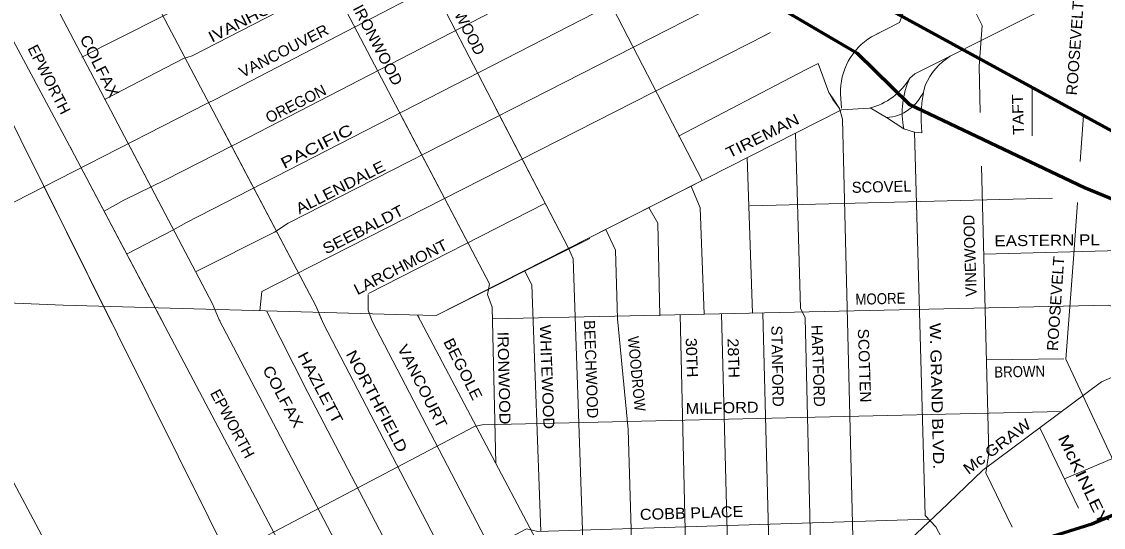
# Model space of a CAD drawing. Extents: x 34705 to 138605, y 34275 to 143551.
# Drawn here: x 76640 to 84007, y 105948 to 109390 of the extents above; entities that cross this region are included whole.
import ezdxf
from ezdxf.enums import TextEntityAlignment as Align

# ---------------------------------------------------------------- set-up
doc = ezdxf.new("R2010")
doc.units = 0
doc.header["$LTSCALE"] = 30
for name, color, linetype, lineweight in [('1', 7, 'Continuous', 13), ('11', 7, 'Continuous', 13), ('50', 7, 'Continuous', 13), ('51', 7, 'Continuous', 35)]:
    doc.layers.add(name, color=color, linetype=linetype, lineweight=lineweight)

msp = doc.modelspace()

# ---------------------------------------------------------------- linework, layer by layer
at = {"layer": '1'}
for p, q in [((80345.99, 110102.17), (81274.92, 108310.06)), ((82688.7, 109005.17), (82723.94, 109035.34)), ((82217.33, 108898.55), (82223.24, 108801.23)), ((83871.19, 108751.13), (83849.58, 108437.77)), ((82648.22, 108660.55), (82721.62, 108639.05)), ((82771.12, 108632.64), (82721.62, 108639.05)), ((77000.23, 108482.2), (77601.54, 107343.86)), ((79463.67, 107390.85), (81237.85, 108290.86)), ((81199.59, 108271.45), (81199.73, 108271.12)), ((81599.4, 108135.74), (83661.37, 108187.74)), ((79002.99, 107539.96), (80204.12, 108152.32)), ((80912.02, 108125.57), (80913.55, 108122.89)), ((80617.6, 107976.22), (80620.11, 107970.91)), ((80065.18, 107695.98), (80070.13, 107686.06)), ((80066.96, 107692.42), (80070.13, 107686.06)), ((78307.64, 107421.61), (78340.53, 107356.91)), ((79336.97, 107393.55), (80482.05, 105225.38)), ((79336.97, 107393.55), (79346.93, 107374.69)), ((83210.77, 107088.77), (83739.07, 107094.64)), ((83574.56, 106626.03), (83838.19, 106079.54))]:
    msp.add_line(p, q, dxfattribs=at)
for points in [[(77802.8, 120115.95), (83180.74, 109363.29), (83167.62, 109179.56), (83161.06, 109087.7), (83168.93, 108770.96)], [(82723.94, 109035.34), (90363.22, 112867.13), (94388.72, 114894.36), (95824.19, 115602.97)], [(80191.72, 113749.1), (77433.37, 112337.65), (77312.09, 112287.1), (76696.16, 111150.61), (78644.99, 107452.17), (78682.72, 107362.96)], [(75455.17, 112634.83), (76428.94, 112098.84), (77530.06, 111513.54), (78101.34, 111195.54), (78156.63, 111144.85), (78838.49, 110762.33), (79271.56, 109937.38), (79294.6, 109886.69), (79379.38, 109747.16), (80363.34, 107847.51), (80366.86, 107839.75)], [(82417.02, 109281.16), (82437.1, 109291.2), (82617.97, 109383.98), (82668.98, 109513.88), (85402.17, 110879.1), (85371.53, 110941.37), (87872.4, 112171.46)], [(76792.46, 112003.16), (76161.73, 110846.44), (77940.09, 107470.6), (77986.16, 107360), (77991.01, 107350.74)], [(78537.59, 111143.84), (78460.7, 111001.98), (78391.6, 110983.55), (78225.74, 110674.77), (78308.67, 110499.64), (79825.45, 107604.72), (79816.34, 107554.61)], [(75897.88, 110623.06), (76138.69, 110150.53), (76143.3, 110095.23), (76161.73, 110044.53), (77000.23, 108482.2), (77601.54, 107343.86)], [(77050.58, 109148.55), (77212.89, 109232.06), (78659.81, 109960.39), (79707.27, 110494.92)], [(77203.62, 108860.93), (77741.58, 109139.27), (77801.87, 109157.83), (80051.43, 110313.7)], [(77358.98, 107809.02), (77669.7, 107971.39), (77762.45, 108022.42), (81064.38, 109718), (81440.03, 109917.48), (81555.97, 109973.14), (81671.9, 110014.9), (82025.71, 110193.91)], [(70250.71, 99424.31), (70850.19, 99436.19), (73834.03, 101054.55), (75208.58, 101797.66), (76359.25, 102405.35), (76679.04, 102579.83), (78132.62, 103370.83), (78243.09, 103411.55), (82564.58, 105745.28), (82901.81, 106065.17), (82895.99, 106059.36), (83186.71, 106338.54), (83994.9, 106937.6), (84082.11, 106978.32), (85329.53, 107917.67), (85364.44, 107987.53), (85905.64, 108383.37), (87249.9, 109402.07), (88876.39, 110091.88)], [(75800.37, 107755.23), (76032.64, 107883.25), (76088.29, 107906.45), (77901.58, 108834.26), (77961.87, 108862.09), (80403.28, 110131.97)], [(77201.62, 108100.95), (77335.79, 108175.51), (77618.69, 108314.68), (78184.47, 108602.31), (80739.76, 109922.11), (80746.98, 109925.91)], [(77825.05, 107688.41), (78363.01, 107957.48), (78455.76, 108017.78), (81395.26, 109516.98)], [(78262.43, 107422.88), (78274.9, 107553.88), (78613.44, 107725.52), (81711.43, 109301.64)], [(81621.13, 109255.7), (81718.28, 109305.12), (81739.71, 109316.22)], [(81621.13, 109255.7), (81718.28, 109305.12), (81728.1, 109310.21)], [(82428.35, 109286.83), (82437.1, 109291.2), (82480.02, 109313.22)], [(81113.08, 108611.58), (81982.62, 109063.89), (82064.95, 109105.07)], [(81113.08, 108611.58), (81982.62, 109063.89), (82064.73, 109104.96)], [(82064.95, 109105.07), (82138.42, 108907.13), (82165.31, 108861.4), (82209.9, 108798.98), (82229.58, 108726.79), (82307.88, 105606.66)], [(82064.95, 109105.07), (82138.42, 108907.13), (82165.31, 108861.4), (82209.9, 108798.98), (82211.01, 108794.9)], [(82064.95, 109105.07), (82138.42, 108907.13), (82170.67, 108859.17), (82209.9, 108798.98), (82211.01, 108794.9)], [(83521.85, 108942.18), (83521.85, 108825.22), (83521.85, 108613.02)], [(79859.14, 108820.93), (80363.34, 107847.51), (80396.14, 107775.33), (80494.54, 104940.6), (80582.81, 104758.12)], [(79859.14, 108820.93), (80363.34, 107847.51), (80366.86, 107839.75)], [(71799.82, 107417.78), (72854.4, 107449.07), (73135.18, 107449.07), (74461.98, 107483.99), (75119.56, 107501.46), (75940.09, 107501.46), (76923.55, 107460.71), (79190.16, 107396.67), (79463.67, 107390.85), (82223.48, 108790.85), (82415.51, 108802.49)], [(79221.04, 108758.29), (79825.45, 107604.72), (79812.33, 107532.54), (79845.13, 107447.23), (79870.45, 106383.43)], [(79221.04, 108758.29), (79825.45, 107604.72), (79816.34, 107554.61)], [(82419.81, 108803.69), (82530.93, 108737.39), (82648.22, 108660.55)], [(78018.92, 108640.3), (78644.99, 107452.17), (78695.67, 107332.34), (80015.68, 104799.53), (80127.19, 104714.23), (80728.47, 103583.71)], [(78018.92, 108640.3), (78644.99, 107452.17), (78682.72, 107362.96)], [(81910.59, 108632.13), (81944.24, 107440.67), (81977.04, 107375.05), (82022.19, 105452.37)], [(82721.62, 108639.05), (82793.72, 106029.87), (82865.87, 105951.13), (86037.49, 99963.46), (86030.93, 99956.9), (85998.14, 99812.54), (85985.02, 99792.85), (85991.58, 99792.85), (86122.77, 99543.5), (86536.3, 99746.94)], [(76970.6, 108537.4), (77000.23, 108482.2), (78382.38, 105865.65), (78946.44, 104773.28), (78887.41, 104674.86), (79272.02, 103967.21)], [(77358.07, 108575.44), (77940.09, 107470.6), (77986.16, 107360), (79362.95, 104732.93)], [(77358.07, 108575.44), (77940.09, 107470.6), (77986.16, 107360), (77991.01, 107350.74)], [(81582.33, 108465.61), (81617.37, 107406.52), (81688.1, 107408.11), (81741.41, 105300.75)], [(75461.99, 108389.33), (75949.8, 107475.21), (75982.05, 107419.91), (76018.91, 107313.91), (77396.45, 104728.46), (77433.31, 104686.98), (77737.38, 104216.9), (82924.91, 94574.55), (82977.39, 94535.18), (83082.34, 94397.38), (83174.18, 94325.2), (83252.9, 94239.89), (83370.97, 94092.26), (86141.27, 88934.48)], [(83177.99, 108406.59), (83226.66, 106449.83), (83206.98, 106318.59), (83385.02, 105950.14)], [(81199.59, 108271.45), (81262.03, 108123.1), (81288.11, 107399.11)], [(83830.43, 108159.97), (83803.91, 107775.33), (83751.44, 107092.89), (84159.3, 106220.4)], [(80912.02, 108125.57), (80973.4, 108018.11), (80986.52, 107388.18)], [(80617.6, 107976.22), (80684.77, 107834.38), (80697.89, 107368.49), (80770.05, 106613.88), (80802.85, 105557.42), (80822.52, 104832.34), (80796.29, 104720.79), (81159.02, 104037.5)], [(67367.31, 107286.26), (72854.4, 107449.07), (73135.18, 107449.07), (74461.98, 107483.99), (75119.56, 107501.46), (75940.09, 107501.46), (76923.55, 107460.71), (79190.16, 107396.67), (79463.67, 107390.85), (80510.1, 107913.93)], [(83192.88, 107808.11), (84204.06, 107834.38), (84453.33, 107722.83), (84971.83, 106609.34)], [(80065.18, 107695.98), (80114.07, 107598.16), (80175.74, 105920.44)], [(78998.92, 107532.54), (78998.92, 107427.55), (79025.16, 107355.37), (80369.9, 104776.56), (80442.06, 104704.38), (80929.37, 103785.78)], [(78998.92, 107532.54), (78998.92, 107427.55), (79020.23, 107368.92)], [(78307.64, 107421.61), (78589.7, 106866.87), (79699.68, 104739.88)], [(79847.02, 107367.83), (80680.74, 107385.45), (84041.41, 107461.06), (84169.33, 107420.35)], [(81123.94, 107395.42), (81180.02, 105050.53), (81088.19, 104938.98), (82729.65, 101866.01)], [(81405.81, 107401.76), (81465.38, 105137.46), (81657.32, 104780.31)], [(83742.73, 106277.44), (84080.66, 106421.42), (84319.05, 106537.74), (84574.87, 106648.25), (84906.29, 106776.21), (84906.29, 106776.21), (85196.33, 106899.4)], [(77875.34, 105663.86), (79724.29, 106635.16), (79776.62, 106646.79), (83722.42, 106735.63)], [(78719.21, 105213.34), (80078.96, 105937.22), (80154.55, 105919.77), (82817.89, 106003.49)]]:
    msp.add_lwpolyline(points, dxfattribs=at)
at = {"layer": '1', "lineweight": 53}
msp.add_lwpolyline([(81141.26, 110244.39), (85447.32, 107891.61), (90110.84, 105370.56)], dxfattribs=at)
at = {"layer": '1'}
for centre, radius, start, end in [((82651.49, 108914.07), 434.44, 120.90669, 182.04734), ((83210.55, 108771.29), 456.88, 122.44775, 155.81843), ((82310.38, 109229.65), 439.9, 283.82575, 329.31664), ((83196.3, 108770.85), 559.07, 155.22105, 191.37915), ((82510.95, 109033.09), 296.38, 273.86433, 336.8639), ((83685.74, 108732.77), 920.08, 165.80189, 186.24766)]:
    msp.add_arc(centre, radius, start, end, dxfattribs=at)
at = {"layer": '50'}
for q in [(76064.72, 109730.08), (76672.7, 108508.16)]:
    msp.add_line((77255.06, 107337.75), q, dxfattribs=at)
msp.add_lwpolyline([(81906.05, 98139.06), (81018.13, 99774.79), (76672.7, 108508.16)], dxfattribs=at)
at = {"layer": '51', "lineweight": 60}
for points in [[(67942.15, 119618.13), (70194.46, 119620.82), (71080.59, 119480.93), (71991.18, 119251.97), (72371.35, 118958.42), (72513.07, 118739.92), (72699.81, 118466.38), (72873.22, 118232.88), (72986.6, 117952.66), (73093.32, 117545.69), (73133.33, 116251.38), (73093.32, 116131.29), (73053.3, 115824.39), (73073.31, 115577.54), (73140, 115243.96), (73300.07, 114723.56), (73666.9, 113989.68), (74218.8, 113487.65), (77177.29, 111994.8), (78236.88, 111462.14), (80168.01, 110411.99), (80456.46, 110276.91), (82330.6, 109176.08), (82543.51, 108967.12)], [(81392.26, 109727.24), (82330.6, 109176.08), (82684.09, 108829.15), (83879.08, 108261.49), (84476.11, 108016.68), (84955.05, 107731.66), (86008.84, 106604.15), (86475.71, 105436.6), (87689.56, 102647.83), (88119.74, 101652.09), (89397.64, 100005.46)], [(81392.26, 109727.24), (82330.6, 109176.08), (82543.51, 108967.12)], [(69855.84, 98897.31), (71068.51, 99251.13), (71798.78, 99505.57), (71908.53, 99566.11), (73894.22, 100075), (74115.76, 100095.52), (75030.66, 100259.68), (75589.64, 100438.2), (76964.04, 101123.57), (79290.25, 102354.77), (80472.84, 103069.89), (82167.24, 104949.52), (82488.27, 105229.61), (83616.5, 105873.94), (83928.31, 105972.43), (86533.5, 107068.2), (87067.87, 107328.8), (89988.97, 108477.92)]]:
    msp.add_lwpolyline(points, dxfattribs=at)

# ---------------------------------------------------------------- texts
at = {"layer": '1', "width": 1.1}
msp.add_text('VANCOURT', height=75, rotation=296.741, dxfattribs=at).set_placement((79335.94, 106891.62), align=Align.CENTER)
at = {"layer": '11'}
for s, rotation, p in [('BEECHWOOD', 297.458, (79579.03, 109450.6)), ('EPWORTH', 296.864, (76794, 108980.22)), ('OREGON', 27.031, (78524.11, 108797.81)), ('SCOVEL', 1.221, (82497.61, 108229.19)), ('VINEWOOD', 91.719, (83136.14, 107798.03)), ('BEECHWOOD', 271.988, (80481.4, 107023.49)), ('STANFORD', 270.998, (81750.08, 107044.83)), ('HARTFORD', 271.903, (82027.81, 107046.41)), ('EPWORTH', 298.223, (78042.69, 106636.04))]:
    msp.add_text(s, height=75, rotation=rotation, dxfattribs=at).set_placement(p, align=Align.CENTER)
for s, rotation, width, p in [('IVANHOE', 27.03, 1.2, (78177.17, 109368.72)), ('IRONWOOD', 297.579, 1.05, (79032.4, 109214.37)), ('ROOSEVELT', 85.859, 1.05, (83850.77, 109207.82)), ('VANCOUVER', 27.027, 1.05, (78441.73, 109158)), ('COLFAX', 296.866, 1.15, (77137.42, 109070.97)), ('TAFT', 91.719, 1.1, (83462.82, 108759.55)), ('TIREMAN', 26.509, 1.2, (81702.13, 108579.18)), ('PACIFIC', 27.029, 1.35, (78665.91, 108508.11)), ('ALLENDALE', 27.029, 1.15, (78827.98, 108228.87)), ('SEEBALDT', 27.027, 1.15, (78982.25, 107941.74)), ('EASTERN PL', 0.65, 1.15, (83624.42, 107864.76)), ('LARCHMONT', 27.028, 1.1, (79237.94, 107686.49)), ('ROOSEVELT', 86.004, 1.05, (83719.09, 107468.44)), ('MOORE', 1.492, 0.9, (82489.82, 107467.08)), ('IRONWOOD ', 271.363, 1.1, (79888.3, 106948.27)), ('WHITEWOOD ', 272.105, 1.1, (80182.05, 106955.64)), ('SCOTTEN', 271.907, 1.05, (82343.03, 107048.25)), ('W. GRAND BLVD.', 271.424, 1.2, (82836.67, 106841.07)), ('BEGOLE', 296.74, 1.1, (79611.9, 107008.97)), ('WOODROW', 275.462, 0.9, (80791.62, 106990.17)), ('30TH', 271.907, 1.1, (81166.93, 107102.18)), ('28TH', 271.9, 1.1, (81451.36, 107098.68)), ('HAZLETT', 297.731, 1.2, (78641.39, 106881.29)), ('NORTHFIELD', 297.951, 1.2, (79026.01, 106789.26)), ('BROWN', 1.226, 0.9, (83437.88, 106970.96)), ('COLFAX', 298.223, 1.15, (78386.95, 106820.61)), ('MILFORD', 1.222, 1.1, (81411.37, 106724.2)), ('Mc GRAW', 37.075, 1.15, (83305.27, 106469.11)), ('McKINLEY ', 295.588, 1.35, (83846.9, 106241.79)), ('COBB PLACE', 1.765, 1.1, (81204, 106009.05))]:
    msp.add_text(s, height=75, rotation=rotation, dxfattribs=dict(at, width=width)).set_placement(p, align=Align.CENTER)

doc.saveas('drawing.dxf')
